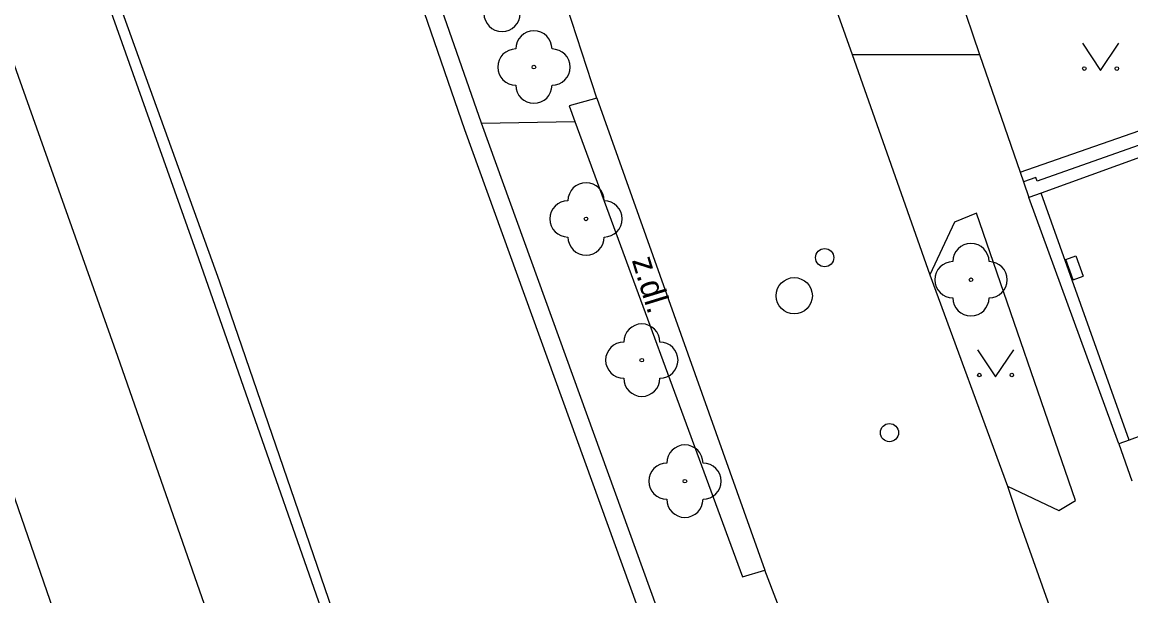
# Model space of a CAD drawing. Extents: x -596229 to -595156, y -1161237 to -1159376.
# Drawn here: x -595966.72 to -595936.1, y -1160968.34 to -1160952.51 of the extents above; entities that cross this region are included whole.
import ezdxf

# ---------------------------------------------------------------- set-up
doc = ezdxf.new("R2010")
doc.units = 0
for name, color, linetype in [('Level 22', 7, 'Continuous'), ('Level 27', 7, 'Continuous'), ('Level 28', 7, 'Continuous'), ('Level 36', 7, 'Continuous'), ('plynovod - povrch.  znaky - PRIS skut. velikost', 7, 'Continuous'), ('Specificka linie pasportu komunikaci', 7, 'Continuous'), ('TM - CD - osa koleji', 7, 'Continuous'), ('TM - chodniky - VP', 7, 'Continuous'), ('TM - horni hrana svahu', 7, 'Continuous'), ('TM - komunikace - VP', 7, 'Continuous'), ('TM - letecke snimky - pomocna linie', 7, 'Continuous'), ('TM - plot drateny_ kovovy - VP', 7, 'Continuous'), ('TM - plot zdeny_ ohradni zed - VP', 7, 'Continuous'), ('TM - podezdivka plotu - VP', 7, 'Continuous'), ('TM - popis povrchu', 7, 'Continuous'), ('TM - rozhrani ploch obecne - VP', 7, 'Continuous'), ('TM - vjezd na pozemek', 7, 'Continuous')]:
    doc.layers.add(name, color=color, linetype=linetype)

msp = doc.modelspace()

# ---------------------------------------------------------------- linework, layer by layer
at = {"layer": 'Level 22'}
for centre in [(-595952.59, -1160953.75), (-595951.15, -1160957.94), (-595940.52, -1160959.62), (-595949.61, -1160961.84), (-595948.42, -1160965.18)]:
    msp.add_circle(centre, 0.05, dxfattribs=at)
for centre, start, end in [((-595953.47, -1160952.27), 180, 0), ((-595952.59, -1160953.25), 0, 180), ((-595953.09, -1160953.75), 90, 270), ((-595952.09, -1160953.75), 270, 90), ((-595952.59, -1160954.25), 180, 0), ((-595951.15, -1160957.44), 0, 180), ((-595951.65, -1160957.94), 90, 270), ((-595950.65, -1160957.94), 270, 90), ((-595951.15, -1160958.44), 180, 0), ((-595940.52, -1160959.12), 0, 180), ((-595941.02, -1160959.62), 90, 270), ((-595940.02, -1160959.62), 270, 90), ((-595940.52, -1160960.12), 180, 0), ((-595949.61, -1160961.34), 0, 180), ((-595950.11, -1160961.84), 90, 270), ((-595949.11, -1160961.84), 270, 90), ((-595949.61, -1160962.34), 180, 0), ((-595948.42, -1160964.68), 0, 180), ((-595948.92, -1160965.18), 90, 270), ((-595947.92, -1160965.18), 270, 90), ((-595948.42, -1160965.68), 180, 0)]:
    msp.add_arc(centre, 0.5, start, end, dxfattribs=at)
at = {"layer": 'Level 27'}
msp.add_circle((-595945.4, -1160960.06), 0.5, dxfattribs=at)
at = {"layer": 'Level 28'}
for centre in [(-595944.56, -1160959.01), (-595942.77, -1160963.84)]:
    msp.add_circle(centre, 0.25, dxfattribs=at)
at = {"layer": 'Level 36'}
for points in [[(-595937.44, -1160953.09), (-595936.94, -1160953.84), (-595936.44, -1160953.09)], [(-595940.34, -1160961.55), (-595939.84, -1160962.3), (-595939.34, -1160961.55)]]:
    msp.add_lwpolyline(points, dxfattribs=at)
for centre in [(-595937.39, -1160953.79), (-595936.491, -1160953.79), (-595940.29, -1160962.25), (-595939.391, -1160962.25)]:
    msp.add_circle(centre, 0.05, dxfattribs=at)
at = {"layer": 'plynovod - povrch.  znaky - PRIS skut. velikost'}
for points in [[(-595937.7, -1160959.62), (-595937.9, -1160959.06), (-595937.62, -1160958.96)], [(-595937.62, -1160958.96), (-595937.42, -1160959.52)], [(-595937.7, -1160959.62), (-595937.42, -1160959.52)]]:
    msp.add_lwpolyline(points, dxfattribs=at)
at = {"layer": 'Specificka linie pasportu komunikaci'}
for points in [[(-595943.8, -1160953.4), (-595940.37, -1160953.4), (-595940.28, -1160953.4)], [(-595954.04, -1160955.3), (-595951.46, -1160955.25)]]:
    msp.add_lwpolyline(points, dxfattribs=at)
at = {"layer": 'TM - CD - osa koleji'}
for points in [[(-595932.77, -1161071.33), (-595933.49, -1161067.01), (-595933.75, -1161065.49), (-595936.27, -1161052.51), (-595940.76, -1161033.53), (-595944.99, -1161018.31), (-595952.18, -1160995.78), (-595964.08, -1160961.74), (-595973.9, -1160934.08), (-595976.55, -1160926.59), (-595979.47, -1160918.46), (-595984.79, -1160903.55)], [(-595936.88, -1161072.82), (-595937.21, -1161070.69), (-595937.44, -1161069.29), (-595940.48, -1161053.25), (-595950.32, -1161015.22), (-595956.06, -1160997.08), (-595967.71, -1160963.41), (-595977.71, -1160935.16), (-595980.4, -1160927.57), (-595983.25, -1160919.58), (-595988.9, -1160903.82)]]:
    msp.add_lwpolyline(points, dxfattribs=at)
at = {"layer": 'TM - chodniky - VP'}
for points in [[(-595939.51, -1160965.32), (-595938.09, -1160965.99), (-595937.63, -1160965.71), (-595940.37, -1160957.78), (-595940.97, -1160958.03), (-595941.66, -1160959.48)], [(-595930.49, -1160960.3), (-595931.3, -1160960.6), (-595930.76, -1160962.04), (-595936.15, -1160964.05)]]:
    msp.add_lwpolyline(points, dxfattribs=at)
at = {"layer": 'TM - horni hrana svahu'}
msp.add_lwpolyline([(-595928.09, -1161069.64), (-595929.3, -1161064.73), (-595935.52, -1161039.74), (-595946.19, -1161003.54), (-595961.27, -1160959.66), (-595971.33, -1160931.82), (-595976.13, -1160918.19), (-595979.12, -1160909.99)], dxfattribs=at)
at = {"layer": 'TM - komunikace - VP'}
for points in [[(-595950.85, -1160954.61), (-595951.82, -1160951.64)], [(-595944.38, -1160951.76), (-595943.8, -1160953.4)], [(-595943.8, -1160953.4), (-595941.66, -1160959.48)], [(-595950.85, -1160954.61), (-595951.62, -1160954.82)], [(-595951.62, -1160954.82), (-595951.46, -1160955.25)], [(-595951.46, -1160955.25), (-595946.83, -1160967.82)], [(-595941.66, -1160959.48), (-595939.51, -1160965.32)], [(-595939.51, -1160965.32), (-595939.2, -1160966.26), (-595936.82, -1160972.94), (-595936.44, -1160974.04)], [(-595946.83, -1160967.82), (-595946.21, -1160967.64)], [(-595945.16, -1160970.37), (-595946.21, -1160967.64)]]:
    msp.add_lwpolyline(points, dxfattribs=at)
at = {"layer": 'TM - letecke snimky - pomocna linie'}
msp.add_lwpolyline([(-595979.56, -1160910.15), (-595967.22, -1160943.92), (-595961.92, -1160958.85), (-595957.05, -1160972.76), (-595949.32, -1160994.87), (-595945.55, -1161006.67), (-595942.1, -1161017.51), (-595939.81, -1161025.75), (-595937.87, -1161032.73), (-595937.84, -1161032.84), (-595935.68, -1161041.99)], dxfattribs=at)
at = {"layer": 'TM - plot drateny_ kovovy - VP'}
for points in [[(-595932.46, -1160954.7), (-595938.69, -1160956.9), (-595938.73, -1160956.8), (-595939.07, -1160956.92)], [(-595936.15, -1160964.05), (-595938.58, -1160957.23)]]:
    msp.add_lwpolyline(points, dxfattribs=at)
at = {"layer": 'TM - plot zdeny_ ohradni zed - VP'}
for points in [[(-595972.5, -1160904.78), (-595963.89, -1160928.26), (-595954.51, -1160955.47)], [(-595954.51, -1160955.47), (-595942.68, -1160988.12), (-595936.62, -1161005.41)]]:
    msp.add_lwpolyline(points, dxfattribs=at)
at = {"layer": 'TM - podezdivka plotu - VP'}
for points in [[(-595939.16, -1160956.65), (-595932.58, -1160954.36)], [(-595932.36, -1160954.98), (-595938.58, -1160957.23)], [(-595939.07, -1160956.92), (-595938.92, -1160957.35)], [(-595938.58, -1160957.23), (-595938.92, -1160957.35)], [(-595936.44, -1160964.15), (-595938.92, -1160957.35)], [(-595936.15, -1160964.05), (-595936.44, -1160964.15)]]:
    msp.add_lwpolyline(points, dxfattribs=at)
at = {"layer": 'TM - rozhrani ploch obecne - VP'}
for points in [[(-595954.04, -1160955.3), (-595960.84, -1160935.81)], [(-595950.85, -1160954.61), (-595946.21, -1160967.64)], [(-595936.48, -1161004.29), (-595942.21, -1160987.95), (-595954.04, -1160955.3)]]:
    msp.add_lwpolyline(points, dxfattribs=at)
at = {"layer": 'TM - vjezd na pozemek'}
for points in [[(-595940.85, -1160951.74), (-595940.28, -1160953.4)], [(-595940.28, -1160953.4), (-595939.16, -1160956.65)], [(-595939.16, -1160956.65), (-595939.07, -1160956.92)], [(-595936.44, -1160964.15), (-595936.08, -1160965.17)]]:
    msp.add_lwpolyline(points, dxfattribs=at)

# ---------------------------------------------------------------- texts
at = {"layer": 'TM - popis povrchu'}
msp.add_text('z.dl.', height=0.65, rotation=287.06, dxfattribs=at).set_placement((-595949.89, -1160959.08))

doc.saveas('drawing.dxf')
